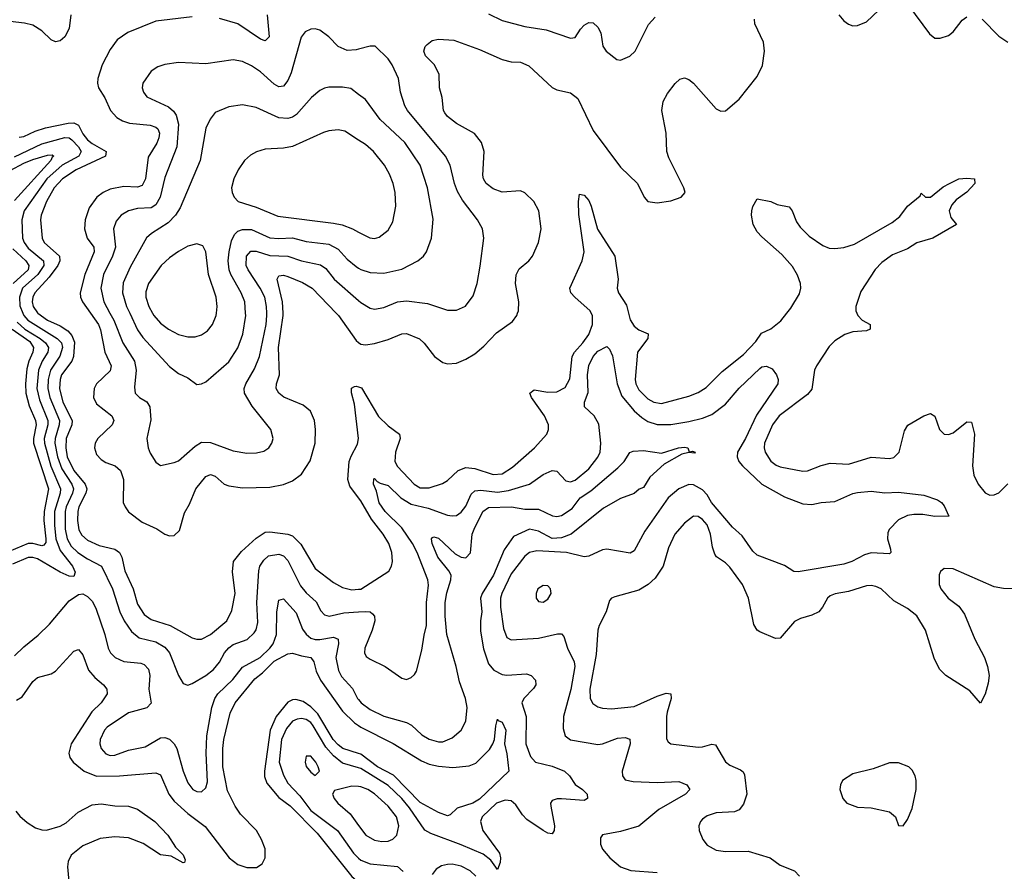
# Model space of a CAD drawing. Header units: inches. Extents: x 1649636 to 1815363, y 506543 to 641975.
# Tile 610 of 656: x 1758512 to 1762834, y 607551 to 611288. Entities that reach past the tile are written whole.
import ezdxf

# ---------------------------------------------------------------- set-up
doc = ezdxf.new("R2010")
doc.units = ezdxf.units.IN
doc.header["$MEASUREMENT"] = 0
for name, color, linetype in [('B7650', 7, 'Continuous'), ('B7651', 7, 'Continuous'), ('B7660', 7, 'Continuous'), ('B7661', 7, 'Continuous')]:
    doc.layers.add(name, color=color, linetype=linetype)

msp = doc.modelspace()

# ---------------------------------------------------------------- linework, layer by layer
at = {"layer": 'B7650', "color": 5}
for points, elevation in [([(1758525.9, 610000), (1758530, 609990.1), (1758548, 609970), (1758677.5, 609890), (1758695.4, 609870), (1758700.3, 609850), (1758688.8, 609811.1), (1758647.9, 609750), (1758637.5, 609710), (1758635.4, 609670), (1758644.5, 609630), (1758686.9, 609530), (1758685.7, 609510), (1758667.5, 609450), (1758666.6, 609430), (1758678.8, 609370), (1758697.9, 609317.9), (1758741.9, 609250), (1758748.6, 609230), (1758744.8, 609210), (1758715.8, 609150), (1758712.4, 609130), (1758712.6, 609052.6), (1758721.2, 609010), (1758738.3, 608978.3), (1758768.2, 608950), (1758810, 608922), (1758870.8, 608890), (1758920.3, 608790), (1758951.4, 608690), (1758970.7, 608650.7), (1759003.5, 608603.5), (1759036.1, 608576.1), (1759110, 608558.4), (1759150, 608534.6), (1759169.4, 608509.4), (1759210, 608410.4), (1759230, 608375.3), (1759250, 608367.6), (1759270, 608375.8), (1759330, 608410.9), (1759363, 608437), (1759390, 608469.2), (1759411.6, 608510), (1759430, 608532.4), (1759450, 608546.3), (1759511.5, 608568.5), (1759541.9, 608598.1), (1759550, 608610.4), (1759557.3, 608642.7), (1759553.9, 608730), (1759561.9, 608870), (1759567.1, 608890), (1759583.3, 608916.7), (1759605, 608935), (1759650, 608942.3), (1759670, 608935.7), (1759690, 608915), (1759744.2, 608804.2), (1759770, 608772.8), (1759813.1, 608733.1), (1759833.9, 608693.9), (1759850, 608676.5), (1759870.9, 608670.9), (1759935.3, 608684.7), (1760000, 608689.2)], 560), ([(1758592.4, 610000), (1758633.8, 609970), (1758690, 609944.2), (1758723, 609923), (1758741.9, 609901.9), (1758752.5, 609872.5), (1758749.2, 609810), (1758740.6, 609790), (1758695.9, 609730), (1758689.8, 609710), (1758687, 609670), (1758702.3, 609610), (1758743.3, 609530), (1758740.9, 609510), (1758716.9, 609450), (1758715, 609410), (1758720.8, 609370), (1758749.6, 609310), (1758800.1, 609250), (1758806.6, 609230), (1758802.4, 609210), (1758771.7, 609150), (1758767.7, 609130), (1758765.9, 609090), (1758772.3, 609050), (1758785.7, 609025.7), (1758810, 609004), (1758861, 608981), (1758930, 608964.3), (1758950.6, 608950), (1758960.8, 608930), (1758973.6, 608870), (1759010.7, 608790.7), (1759030, 608724), (1759058.1, 608678.1), (1759090, 608655.8), (1759172.9, 608630), (1759270, 608575.6), (1759290, 608569.2), (1759310, 608570.2), (1759350, 608590.9), (1759421.8, 608650), (1759444.2, 608695.8), (1759457.9, 608770), (1759445.8, 608865.8), (1759450.8, 608910), (1759485.4, 608954.6), (1759550, 609012.5), (1759590, 609039.3), (1759610, 609041.3), (1759690, 609030.1), (1759710, 609022.8), (1759746.1, 608986.1), (1759810, 608880.6), (1759890, 608818.5), (1759930, 608796.3), (1759970, 608786.9), (1760000, 608789)], 580), ([(1758823.7, 610000), (1758858.9, 609950), (1758867.1, 609927.1), (1758885.8, 609830), (1758913.3, 609770), (1758910, 609748.1), (1758850.1, 609690), (1758838.8, 609670), (1758836, 609630), (1758850, 609602.8), (1758917.2, 609550), (1758925.6, 609530), (1758918, 609510), (1758855.9, 609450), (1758843.5, 609430), (1758840.4, 609410), (1758850, 609380.7), (1758870, 609358.2), (1758890, 609345.3), (1758931, 609331), (1758955.3, 609310), (1758967.3, 609270), (1758967, 609170), (1758974.7, 609150), (1758990, 609129.3), (1759050, 609083.7), (1759114.1, 609054.1), (1759150, 609030.3), (1759170, 609022.6), (1759190, 609024.2), (1759213.1, 609046.9), (1759235.2, 609124.8), (1759258.4, 609161.6), (1759285.5, 609230), (1759330, 609283.8), (1759350, 609292.6), (1759370, 609284.7), (1759410.1, 609250.1), (1759430, 609242.3), (1759490, 609234), (1759610, 609236.6), (1759670, 609248.8), (1759710, 609264), (1759750, 609293.4), (1759787.9, 609352), (1759809.2, 609430), (1759811.3, 609490), (1759806, 609530), (1759788.7, 609570), (1759756.1, 609596.1), (1759671.4, 609631.4), (1759649.9, 609650), (1759638.8, 609670), (1759639.5, 609690), (1759652.9, 609730), (1759649, 609850), (1759669.3, 609990), (1759668.8, 610000)], 620), ([(1758908.4, 610000), (1758924.9, 609970), (1758964.6, 609870), (1759015.9, 609790), (1759022.9, 609750), (1759015.6, 609675.6), (1759019.6, 609650), (1759037.6, 609630), (1759070.8, 609610.7), (1759084.1, 609590), (1759087.4, 609532.6), (1759070.2, 609450), (1759076.1, 609410), (1759085.4, 609385.5), (1759110, 609346.4), (1759130, 609332.2), (1759190, 609345.7), (1759210, 609352), (1759283.2, 609416.8), (1759310, 609433.7), (1759350, 609433.5), (1759450, 609396.2), (1759510, 609385.4), (1759552.5, 609387.5), (1759584.5, 609395.5), (1759605.6, 609410), (1759619.7, 609430), (1759625.1, 609450), (1759614, 609490), (1759532.2, 609592.2), (1759499.4, 609650), (1759498, 609670), (1759504.3, 609690), (1759543.2, 609756.8), (1759564.9, 609810), (1759593.7, 609950), (1759596.9, 609990), (1759596.7, 610000)], 640), ([(1758995.3, 610000), (1759030, 609927.6), (1759053.4, 609893.4), (1759170, 609765.8), (1759210, 609735.5), (1759250, 609716.9), (1759290, 609687.4), (1759310, 609690.3), (1759330, 609699.6), (1759430, 609786.4), (1759470, 609847.7), (1759491.1, 609908.9), (1759504.4, 609990), (1759503.7, 610000)], 660), ([(1759095.8, 610000), (1759101.5, 609990), (1759130, 609956.3), (1759165, 609930), (1759210, 609907.2), (1759250, 609896.1), (1759282.7, 609897.3), (1759310, 609905), (1759337.1, 609922.9), (1759359.3, 609950), (1759375, 609990), (1759376.1, 610000)], 680), ([(1759902, 610000), (1759911.7, 609990), (1759990, 609880.3), (1760000, 609872.2)], 620), ([(1758500.9, 609960.9), (1758534.3, 609930), (1758602.4, 609890), (1758625.7, 609870), (1758638.9, 609850), (1758636.4, 609830), (1758610.8, 609789.2), (1758595.1, 609750), (1758588.3, 609670), (1758599.4, 609619.4), (1758636, 609530), (1758636.2, 609510), (1758620.2, 609450), (1758620.9, 609430), (1758649.5, 609329.5), (1758691.7, 609230), (1758689.8, 609210), (1758665.4, 609130), (1758664.9, 609070), (1758670.7, 609010), (1758690, 608958.2), (1758744.2, 608890), (1758755.5, 608864.5), (1758750, 608844.7), (1758730, 608845.7), (1758690, 608863.2), (1758590, 608922.7), (1758570, 608928.8), (1758550, 608927.7), (1758480.7, 608899.3)], 540), ([(1758479, 609930), (1758556.2, 609876.2), (1758572.6, 609850), (1758570.6, 609830), (1758552.9, 609790), (1758544.4, 609755.6), (1758537.5, 609690), (1758539.2, 609650), (1758553.6, 609593.6), (1758581.6, 609530), (1758585.2, 609510), (1758572.9, 609450), (1758573.3, 609430), (1758639.4, 609230), (1758619.3, 609130), (1758618.7, 609090), (1758626.6, 609010), (1758626.4, 608993.6), (1758618, 608982), (1758610, 608978.7), (1758570, 608989.4), (1758550, 608989.4), (1758465.6, 608954.4)], 520), ([(1760000, 609190.2), (1759961.6, 609241.6), (1759952.5, 609270), (1759959.1, 609350), (1759966.6, 609373.4), (1759995.1, 609424.9), (1759999.2, 609450), (1759981.6, 609601.6), (1759968.6, 609651.4), (1759969.1, 609670.9), (1759981.9, 609678.1), (1759990, 609680.5), (1760000, 609677.1)], 580), ([(1758490, 608496.5), (1758530, 608535.9), (1758593.1, 608586.9), (1758643.9, 608636.1), (1758730, 608738.2), (1758770, 608765.8), (1758790, 608768), (1758810, 608756.9), (1758830, 608736.9), (1758846.4, 608706.4), (1758885.8, 608590), (1758900.8, 608530), (1758911.1, 608510), (1758931.5, 608490), (1758970, 608472.1), (1759044, 608464), (1759058.3, 608458.3), (1759077.7, 608437.7), (1759083.5, 608410), (1759079.4, 608350), (1759090, 608289.6), (1759070, 608268.9), (1758990, 608246), (1758896.3, 608183.7), (1758884.9, 608170), (1758865.9, 608130), (1758864.3, 608110), (1758869.5, 608090), (1758890, 608067.2), (1758910, 608059.6), (1758930, 608060.1), (1758990, 608082.1), (1759063.4, 608096.6), (1759130, 608136.9), (1759150, 608138.8), (1759170, 608131.2), (1759191.1, 608111.1), (1759201.9, 608090), (1759230.1, 607990), (1759250, 607938.9), (1759272, 607910), (1759290, 607900.6), (1759310, 607900.2), (1759330, 607917.6), (1759336.4, 607943.6), (1759330.8, 608069.2), (1759333.8, 608146.2), (1759355.1, 608270), (1759368.3, 608310), (1759382, 608330), (1759447.5, 608392.5), (1759490, 608447.3), (1759568.6, 608490), (1759610.9, 608530), (1759625.5, 608550), (1759638.9, 608590), (1759641.6, 608690), (1759650, 608740.7), (1759670, 608747), (1759725.9, 608685.9), (1759753.6, 608613.6), (1759770, 608591.4), (1759790, 608574.2), (1759810, 608567.9), (1759830, 608568.4), (1759890, 608578.9), (1759910.1, 608570.1), (1759911.3, 608550), (1759900.6, 608490), (1759911.8, 608431.8), (1759925.5, 608405.5), (1759972.8, 608352.8), (1759995.3, 608310), (1760000, 608304.4)], 540), ([(1758498.1, 608301.9), (1758522.7, 608317.3), (1758570, 608384.4), (1758590, 608402.2), (1758650, 608418.2), (1758670, 608429.2), (1758750, 608517.7), (1758770, 608524.6), (1758790, 608500.4), (1758813.8, 608433.8), (1758841.5, 608401.5), (1758880.8, 608370), (1758895.5, 608350), (1758896.9, 608330), (1758870.2, 608290), (1758829, 608251), (1758737.7, 608110), (1758728, 608070), (1758732.9, 608050), (1758747.1, 608030), (1758795.8, 607990), (1758850, 607968.7), (1758949.9, 607970.1), (1759110, 607982.8), (1759130, 607974.5), (1759166.4, 607890), (1759190, 607858.8), (1759250, 607804.6), (1759327, 607747), (1759431.7, 607610), (1759470, 607581.6), (1759510, 607568.4), (1759551.8, 607568.2), (1759576.9, 607583.1), (1759589.9, 607610.2), (1759589.2, 607650), (1759574.3, 607690), (1759551.9, 607730), (1759481.9, 607801.9), (1759457.6, 607837.6), (1759424.4, 607904.4), (1759403.9, 608010), (1759403.9, 608090), (1759408.9, 608130), (1759435.5, 608244.5), (1759457.6, 608290), (1759544.4, 608395.6), (1759578.2, 608421.8), (1759630, 608473.2), (1759690, 608505.8), (1759710, 608509), (1759750, 608496.3), (1759790.2, 608490), (1759803.6, 608470), (1759813.1, 608430), (1759833.4, 608390), (1759930, 608253.7), (1759982.3, 608202.3), (1760000, 608190.7)], 520), ([(1760000, 608067.8), (1759931.4, 608090), (1759910, 608106.3), (1759888.1, 608130), (1759821.4, 608241.4), (1759790, 608272.3), (1759755.9, 608295.9), (1759724.3, 608304.3), (1759710, 608303.6), (1759690, 608293.1), (1759638.7, 608230), (1759611.4, 608170), (1759587.2, 607990), (1759587.6, 607967.6), (1759597.5, 607937.5), (1759650, 607875.3), (1759698.9, 607838.9), (1759818.7, 607718.7), (1759970, 607528.4), (1760000, 607503.3)], 520), ([(1760000, 608005.5), (1759930, 608025.8), (1759890, 608057.9), (1759856.5, 608096.5), (1759800.7, 608190), (1759790, 608203.9), (1759770, 608217), (1759750, 608221.2), (1759730, 608219), (1759710, 608209.2), (1759682.8, 608177.2), (1759660.9, 608130), (1759651, 608030), (1759670, 607972.6), (1759690, 607938.4), (1759742.5, 607882.5), (1759790, 607818), (1759907, 607730), (1759977.8, 607630), (1760000, 607609.2)], 540), ([(1760000, 607922.8), (1759970, 607925), (1759894, 607906), (1759885.5, 607890), (1759893.1, 607870), (1759909.1, 607850), (1759962.6, 607802.6), (1760000, 607752.7)], 560), ([(1758494.9, 607814.9), (1758512.7, 607792.7), (1758545, 607765), (1758582.3, 607742.3), (1758610, 607733), (1758630, 607731.7), (1758690, 607749.7), (1758716, 607764), (1758768.5, 607810), (1758830, 607842.1), (1758870, 607847.1), (1758930, 607837.7), (1758990, 607836.9), (1759030, 607823.4), (1759105.3, 607770), (1759162.2, 607710), (1759196.9, 607656.9), (1759230, 607623.1), (1759238.2, 607601.8), (1759236.3, 607590), (1759230, 607588.8), (1759177.7, 607617.7), (1759130, 607623.7), (1759053.7, 607673.7), (1758990, 607697.9), (1758930, 607702.8), (1758865.7, 607694.3), (1758790, 607663.1), (1758737.7, 607622.3), (1758725.5, 607594.5), (1758722.3, 607570), (1758729.3, 607490.7)], 480)]:
    msp.add_lwpolyline(points, dxfattribs=dict(at, elevation=elevation))
at = {"layer": 'B7650', "color": 5, "elevation": 560}
msp.add_lwpolyline([(1759790, 608056.2), (1759770, 608056), (1759765, 608030), (1759770, 608010.8), (1759790, 607985.5), (1759810, 607971), (1759829, 607990), (1759822, 608010), (1759812.4, 608030)], close=True, dxfattribs=at)
at = {"layer": 'B7651', "color": 5}
for points, elevation in [([(1758736.1, 611310), (1758728.8, 611250), (1758710, 611212.9), (1758690, 611195), (1758670, 611190.5), (1758650, 611199.9), (1758610, 611239.3), (1758570, 611264), (1758533.8, 611273.8), (1758470, 611280.8)], 580), ([(1759270, 611301.6), (1759110, 611281.4), (1758987.4, 611232.6), (1758940.6, 611199.4), (1758910, 611157.7), (1758873.7, 611090), (1758855.2, 611030), (1758853.2, 611010), (1758858.6, 610990), (1758885.6, 610945.6), (1758911.5, 610890), (1758939.3, 610859.3), (1758963.7, 610843.8), (1758993.7, 610833.7), (1759085.2, 610825.2), (1759110, 610816.9), (1759118.5, 610810), (1759125.8, 610790), (1759123.7, 610770), (1759113.9, 610746.1), (1759075.6, 610684.4), (1759065.1, 610590), (1759050, 610561.2), (1759030, 610553.8), (1758970, 610556.3), (1758910, 610544.6), (1758879.1, 610530), (1758850.5, 610509.5), (1758817.6, 610462.4), (1758799.3, 610410), (1758796.3, 610370), (1758808, 610330), (1758837.2, 610290), (1758839.2, 610270), (1758798, 610170), (1758777.1, 610090), (1758779.6, 610070), (1758788.5, 610050), (1758823.7, 610000)], 620), ([(1759598.9, 611310), (1759607.5, 611212.5), (1759590, 611195.1), (1759570, 611203.4), (1759470, 611270.5), (1759390, 611293.3)], 620), ([(1760000, 611159.1), (1759990, 611156.5), (1759950, 611153.4), (1759910.9, 611170.9), (1759870, 611213.3), (1759830, 611242.8), (1759810, 611248.7), (1759790, 611247.4), (1759765.4, 611234.6), (1759747.7, 611212.3), (1759704.6, 611055.4), (1759690, 611021.1), (1759670, 610996.1), (1759650, 610993.6), (1759630, 611005.7), (1759570, 611060.2), (1759530, 611086.5), (1759490, 611104.4), (1759450, 611111.6), (1759330, 611094.8), (1759210, 611100.4), (1759150, 611092.4), (1759118.5, 611081.5), (1759090, 611062.9), (1759052.2, 611010), (1759050.3, 610990), (1759055.3, 610970), (1759070, 610950.4), (1759166.2, 610906.1), (1759187.6, 610887.6), (1759199.8, 610870), (1759210.1, 610830), (1759201.4, 610730), (1759150, 610595.8), (1759129.2, 610510), (1759110, 610475.6), (1759090, 610463.4), (1759030, 610459.3), (1758990.1, 610449.9), (1758957.3, 610430), (1758935.5, 610404.5), (1758924.2, 610370), (1758932.6, 610290), (1758919.4, 610250), (1758879.9, 610170), (1758868.3, 610110), (1758881, 610050), (1758908.4, 610000)], 640), ([(1760000, 610960.3), (1759966.1, 610986.1), (1759930, 610992.5), (1759870, 610992.1), (1759850, 610987.4), (1759830, 610977.6), (1759792.7, 610947.3), (1759727.3, 610872.7), (1759710, 610860.9), (1759690, 610854.5), (1759650, 610858.4), (1759550, 610902.8), (1759490, 610914.2), (1759430, 610906.4), (1759370, 610880.5), (1759347.9, 610852.1), (1759330, 610812), (1759303.9, 610670), (1759217.2, 610462.8), (1759195.7, 610430), (1759163.6, 610396.4), (1759090.2, 610350), (1759068.7, 610331.3), (1758997.1, 610202.8), (1758966.9, 610133.1), (1758963.8, 610090), (1758981, 610030), (1758995.3, 610000)], 660), ([(1758510, 610772.3), (1758530, 610775.1), (1758580.2, 610799.8), (1758626.1, 610813.9), (1758725.3, 610834.7), (1758750, 610835.4), (1758770, 610825.2), (1758790, 610787), (1758810, 610761.3), (1758830, 610745), (1758891.2, 610710), (1758889.2, 610690), (1758759.8, 610630), (1758699.9, 610590), (1758663.2, 610550), (1758629.3, 610490), (1758606.1, 610430), (1758603.3, 610410), (1758610.6, 610330), (1758620.4, 610310), (1758687.4, 610250), (1758688.8, 610230), (1758679.6, 610210), (1758641.8, 610158.2), (1758578.4, 610090), (1758569.4, 610070), (1758567.4, 610050), (1758571.3, 610030), (1758590, 610001.7), (1758592.4, 610000)], 580), ([(1760000, 610760.1), (1759939.2, 610799.3), (1759910, 610804.8), (1759870, 610800.2), (1759846.3, 610793.7), (1759710, 610732.6), (1759670, 610724), (1759590, 610720.3), (1759551.2, 610708.8), (1759525.8, 610694.2), (1759498.7, 610670), (1759471.8, 610630), (1759452, 610590), (1759442, 610550), (1759445.3, 610530), (1759453.4, 610510), (1759470.6, 610490), (1759550, 610465.9), (1759645.5, 610425.5), (1759890, 610395.9), (1759927.8, 610387.8), (1759973.7, 610370), (1760000, 610356.3)], 680), ([(1758490, 610686.4), (1758610, 610743.5), (1758710, 610771.5), (1758730, 610769.7), (1758741.5, 610761.5), (1758770.8, 610730), (1758782.3, 610710), (1758772.2, 610690), (1758699.3, 610650), (1758631.6, 610590), (1758532.4, 610450), (1758521.3, 610410), (1758524.5, 610330), (1758532.3, 610310), (1758550, 610285.4), (1758617.3, 610230), (1758617.7, 610210), (1758592.1, 610170), (1758525.2, 610110), (1758512, 610070), (1758512.6, 610032.6), (1758525.9, 610000)], 560), ([(1758470, 610625.9), (1758530, 610659), (1758570, 610674.1), (1758633.7, 610693.7), (1758655.2, 610695.2), (1758662, 610690), (1758654.8, 610685.2), (1758649.5, 610670), (1758490, 610494.7)], 540), ([(1759503.7, 610000), (1759500.4, 610050), (1759484.9, 610090), (1759439.3, 610170), (1759432.2, 610190), (1759427.7, 610230), (1759431.1, 610270), (1759442.5, 610317.5), (1759454.9, 610345.1), (1759470, 610360.4), (1759490, 610367.9), (1759530, 610367.1), (1759610, 610331.5), (1759650, 610328.5), (1759710, 610331.7), (1759770, 610314.7), (1759870, 610303.9), (1759910, 610281.6), (1759950, 610237.8), (1759990, 610204.6), (1760000, 610198.5)], 660), ([(1759376.1, 610000), (1759379.4, 610030), (1759374.3, 610070), (1759341.7, 610170), (1759329.8, 610269.8), (1759315.8, 610295.8), (1759290, 610304), (1759250, 610294), (1759210, 610271.8), (1759170, 610243.5), (1759133.6, 610210), (1759078.3, 610130), (1759066.6, 610093.4), (1759066.1, 610070), (1759078.9, 610030), (1759095.8, 610000)], 680), ([(1758482.3, 610282.3), (1758538.6, 610230), (1758552, 610210), (1758549.5, 610190), (1758483.5, 610130)], 540), ([(1759596.7, 610000), (1759596.2, 610030), (1759587.7, 610070), (1759568.1, 610110), (1759514.5, 610190), (1759506.2, 610210), (1759507.2, 610250), (1759526.7, 610273.2), (1759550, 610272.3), (1759610, 610253.7), (1759690, 610250.9), (1759750, 610230.6), (1759832.4, 610212.4), (1759855.9, 610195.9), (1759893.1, 610150), (1760000, 610056)], 640), ([(1759668.8, 610000), (1759666.5, 610050), (1759642, 610150), (1759650, 610164.9), (1759670, 610167.3), (1759690, 610161.7), (1759754.4, 610134.4), (1759795.5, 610110), (1759902, 610000)], 620)]:
    msp.add_lwpolyline(points, dxfattribs=dict(at, elevation=elevation))
at = {"layer": 'B7660', "color": 5}
for points, elevation in [([(1760000, 609872.2), (1760010, 609864.2), (1760030, 609861.4), (1760070, 609867.2), (1760130, 609884.7), (1760190, 609910.1), (1760210, 609910.8), (1760267.1, 609887.1), (1760288.3, 609868.2), (1760333.4, 609810), (1760370, 609784.6), (1760390, 609777.4), (1760430, 609781.5), (1760470, 609798), (1760510, 609821.8), (1760550, 609855), (1760605.6, 609914.4), (1760675.8, 609964.2), (1760694.2, 609990), (1760698, 610000)], 620), ([(1760000, 609677.1), (1760012.7, 609672.7), (1760086.7, 609546.7), (1760130, 609505.3), (1760179.1, 609470), (1760181.7, 609450), (1760161.2, 609390), (1760159.5, 609350), (1760170, 609328), (1760243.2, 609250), (1760270, 609234.3), (1760310, 609234.2), (1760367.7, 609252.3), (1760390, 609265.7), (1760437.4, 609310), (1760470, 609322.9), (1760510, 609319.1), (1760590, 609293), (1760630, 609296), (1760675.4, 609324.6), (1760772.4, 609410), (1760825.8, 609470), (1760834, 609490), (1760834, 609510), (1760816, 609550), (1760759, 609630), (1760752.2, 609650), (1760770, 609663.5), (1760830, 609654.1), (1760870, 609654.8), (1760906.4, 609673.6), (1760927.8, 609712.2), (1760937, 609810), (1760947.5, 609830), (1760984.1, 609870), (1761010, 609907.2), (1761026, 609950), (1761026.7, 609990), (1761021.5, 610000)], 580), ([(1761184.2, 610000), (1761191.4, 609971.4), (1761210, 609944.1), (1761230, 609927.5), (1761270.3, 609910), (1761270.2, 609890), (1761224.2, 609830), (1761213.3, 609710), (1761216.4, 609690), (1761230, 609663.5), (1761270, 609624.4), (1761296.5, 609610), (1761330, 609604.2), (1761450, 609635.8), (1761490, 609652.5), (1761525.5, 609674.5), (1761596.2, 609743.8), (1761690, 609818.7), (1761743.6, 609876.4), (1761767.9, 609912.1), (1761810, 609932), (1761853.2, 609966.8), (1761879.5, 610000)], 580), ([(1762187, 610000), (1762191, 609990), (1762210.1, 609970.1), (1762245.7, 609950), (1762245.7, 609930), (1762230, 609923), (1762170, 609918), (1762133.8, 609906.2), (1762090, 609879.1), (1762065.5, 609854.5), (1762010.2, 609770), (1762001.8, 609750), (1761990, 609667), (1761970, 609643), (1761845.4, 609550), (1761816.1, 609510), (1761782.3, 609430), (1761779.8, 609410), (1761784.1, 609390), (1761810, 609351.3), (1761833.4, 609333.4), (1761850, 609325.7), (1761950, 609306.4), (1761970, 609308.3), (1762030, 609332), (1762070, 609341.8), (1762150, 609338.3), (1762250, 609368), (1762330, 609363.1), (1762350, 609366.4), (1762372.6, 609390), (1762396.1, 609483.9), (1762410.8, 609509.2), (1762480.7, 609550), (1762510, 609559.5), (1762528.9, 609548.9), (1762549.2, 609489.2), (1762570, 609468.9), (1762590, 609467.9), (1762610, 609474.9), (1762670, 609524), (1762690, 609522), (1762703.5, 609470), (1762695, 609330), (1762700.2, 609290), (1762719.1, 609250), (1762750, 609212), (1762770, 609201.7), (1762790, 609203.2), (1762810, 609212.6), (1762850, 609251.6)], 580), ([(1760000, 608689.2), (1760031.4, 608691.4), (1760050.1, 608690.1), (1760061.4, 608681.4), (1760069.2, 608670), (1760070.8, 608650), (1760060.1, 608610), (1760027, 608530), (1760026.4, 608510), (1760033.7, 608493.7), (1760050, 608481.3), (1760117.1, 608450), (1760190, 608398), (1760210, 608393.4), (1760230, 608402), (1760245.4, 608414.6), (1760254.5, 608430), (1760278, 608522), (1760287.2, 608587.2), (1760298.5, 608630), (1760298.5, 608730), (1760307.3, 608807.3), (1760303.6, 608830), (1760257.2, 608950), (1760236.7, 608990), (1760190, 609058.5), (1760117.1, 609130), (1760090, 609168.2), (1760078.8, 609218.8), (1760065.7, 609250), (1760067.2, 609272.8), (1760070, 609274.8), (1760081.7, 609261.7), (1760095.1, 609255.1), (1760130, 609243.8), (1760185, 609190), (1760230, 609162.9), (1760304.9, 609144.9), (1760390, 609114.6), (1760410, 609111.7), (1760430, 609112.8), (1760450, 609126.4), (1760470, 609153.6), (1760494.5, 609205.5), (1760510, 609220.5), (1760535.8, 609224.2), (1760610, 609215.6), (1760657.6, 609222.4), (1760749.5, 609250.5), (1760810, 609292.4), (1760850, 609310.1), (1760870, 609306.4), (1760910, 609264.6), (1760930, 609260.2), (1760950, 609267.9), (1761010, 609316.9), (1761050, 609369.2), (1761059.6, 609390), (1761063.4, 609430), (1761053.9, 609513.9), (1761034.4, 609550), (1760991, 609590), (1760991.7, 609610), (1761008.3, 609651.7), (1761004.3, 609730), (1761010, 609771.4), (1761030, 609811), (1761050, 609833.2), (1761090, 609854), (1761101.8, 609841.8), (1761113.9, 609813.9), (1761134.2, 609690), (1761155.7, 609635.7), (1761210, 609572.2), (1761242.5, 609542.5), (1761270, 609524.7), (1761310, 609511.6), (1761370, 609512.5), (1761450, 609525.3), (1761510, 609539.5), (1761550, 609555.7), (1761610, 609601.1), (1761670, 609671.5), (1761761.8, 609758.2), (1761770, 609764.3), (1761790, 609767.4), (1761816, 609756), (1761834.8, 609730), (1761841.5, 609710), (1761839.9, 609690), (1761746.5, 609553.5), (1761698.2, 609450), (1761662.7, 609390), (1761661.8, 609370), (1761669, 609350), (1761685.6, 609330), (1761770.4, 609250.4), (1761870, 609194.3), (1761950, 609164.3), (1761990, 609161.1), (1762030, 609169.5), (1762090, 609173.5), (1762170, 609209.1), (1762190, 609212.9), (1762250, 609219.6), (1762310, 609212.7), (1762370, 609215.3), (1762481.2, 609201.2), (1762541.4, 609181.4), (1762559.1, 609170), (1762570, 609154.8), (1762591, 609110), (1762530, 609108), (1762476.4, 609116.4), (1762436.6, 609116.6), (1762410, 609112.1), (1762370, 609093.1), (1762328.8, 609051.2), (1762323.4, 609036.6), (1762321.5, 609010), (1762335.1, 608964.9), (1762335.8, 608950), (1762330, 608944.2), (1762250, 608948), (1762220, 608940), (1762164.9, 608910), (1762130, 608899.2), (1761930, 608865.3), (1761910, 608866.9), (1761870, 608893.5), (1761750, 608938.6), (1761730, 608956.2), (1761683.6, 609023.6), (1761641.3, 609061.3), (1761549.6, 609169.6), (1761530, 609202.5), (1761510, 609224.5), (1761470, 609246.9), (1761450, 609248), (1761405.8, 609230), (1761359.4, 609190), (1761256.2, 609043.8), (1761210, 608958), (1761192.1, 608947.9), (1761090, 608964.5), (1761070, 608962), (1761010, 608933.6), (1760990, 608930.6), (1760912.7, 608950), (1760782.4, 608957.6), (1760750, 608950.5), (1760730, 608934.5), (1760670, 608856.5), (1760628.7, 608770), (1760623.4, 608750), (1760622.5, 608710), (1760636.3, 608616.3), (1760650, 608577), (1760670, 608567.1), (1760790, 608574.2), (1760873.1, 608593.1), (1760890, 608593.6), (1760901.2, 608581.2), (1760916.4, 608530), (1760945.5, 608470), (1760948.5, 608450), (1760931.2, 608348.8), (1760899.8, 608230), (1760897.2, 608177.2), (1760906.2, 608146.2), (1760930, 608128.1), (1761050, 608107), (1761070, 608110.1), (1761135.9, 608135.9), (1761170, 608137.7), (1761190, 608131.5), (1761192.7, 608110), (1761157.4, 607990), (1761158.2, 607970), (1761170, 607953.1), (1761205.5, 607945.5), (1761310, 607941), (1761405.7, 607945.7), (1761441.3, 607930), (1761453.7, 607910), (1761434.9, 607890), (1761318.4, 607821.6), (1761230.6, 607749.4), (1761150, 607725.6), (1761070, 607711.3), (1761062, 607698), (1761061.6, 607670), (1761070, 607648.5), (1761102.3, 607610), (1761150, 607570.2), (1761194.2, 607554.2), (1761310, 607545.4)], 560), ([(1760000, 608304.4), (1760011.9, 608290), (1760050, 608261.5), (1760110, 608232), (1760210, 608204.6), (1760231.7, 608191.7), (1760278, 608150), (1760310, 608130.9), (1760350, 608118.9), (1760370, 608119.5), (1760410, 608136.4), (1760450, 608171), (1760470.4, 608210), (1760476.1, 608270), (1760469.9, 608310), (1760442.4, 608382.4), (1760428.5, 608450), (1760387.8, 608590), (1760379.4, 608670), (1760379.4, 608730), (1760386.6, 608773.4), (1760404.7, 608830), (1760406, 608850), (1760395.9, 608870), (1760347.4, 608930), (1760322.5, 608990), (1760320.4, 609010), (1760324.1, 609015.9), (1760330, 609019.1), (1760350, 609012.8), (1760424.4, 608944.4), (1760450, 608930.1), (1760470, 608927.2), (1760491.1, 608948.9), (1760499, 609030), (1760507.3, 609052.7), (1760545.4, 609130), (1760570, 609146.9), (1760670.7, 609150.7), (1760730, 609140.8), (1760790, 609140.1), (1760851.2, 609111.2), (1760870, 609107.7), (1760890, 609112.2), (1760937.3, 609142.7), (1760972.8, 609190), (1761019.7, 609220.3), (1761138, 609322), (1761165, 609350), (1761191.2, 609388.8), (1761205.3, 609394.7), (1761250, 609397.5), (1761330, 609386.7), (1761404, 609410), (1761430, 609412.9), (1761444.7, 609410), (1761451.3, 609391.3), (1761465.2, 609394.8), (1761478, 609390), (1761474.4, 609385.6), (1761450, 609389.6), (1761418.7, 609381.3), (1761341.6, 609338.4), (1761278.9, 609281.1), (1761250, 609236), (1761232.2, 609227.8), (1761210, 609209.5), (1761150, 609186.6), (1761075, 609145), (1760933, 609030), (1760890, 609013.9), (1760850, 609012.2), (1760790, 609043.7), (1760750, 609052.3), (1760679.5, 609020.5), (1760638.4, 608961.6), (1760591.6, 608850), (1760541.7, 608770), (1760535.7, 608750), (1760540.6, 608690), (1760534.6, 608650), (1760535.6, 608604.4), (1760547.8, 608527.8), (1760570, 608461.7), (1760593.8, 608433.8), (1760630, 608415.1), (1760650, 608412.3), (1760737.3, 608417.3), (1760758, 608410), (1760776.9, 608390), (1760777.8, 608370), (1760767.4, 608352.6), (1760725, 608310), (1760716.9, 608290), (1760735, 608230), (1760734.5, 608110), (1760754.2, 608054.2), (1760777, 608030), (1760850, 608012.4), (1760903.2, 607990), (1760925.4, 607970), (1760950, 607932.6), (1760983.1, 607910), (1761002.6, 607890), (1761004.4, 607870), (1760990, 607862.4), (1760891, 607869), (1760871.2, 607868.8), (1760850, 607861.6), (1760842.8, 607850), (1760843.7, 607836.3), (1760860.1, 607750), (1760857.7, 607730), (1760850, 607715.8), (1760830, 607719), (1760810, 607729.9), (1760738.8, 607778.8), (1760718.8, 607798.8), (1760690, 607842.4), (1760670, 607859.9), (1760643.9, 607863.9), (1760605, 607850), (1760541.7, 607790), (1760534.5, 607770), (1760544.6, 607730), (1760618, 607630), (1760623, 607610), (1760621.5, 607590), (1760610, 607559.6), (1760579.7, 607599.7), (1760546, 607626), (1760450, 607667.2), (1760316.5, 607716.5), (1760291.2, 607731.2), (1760223.3, 607830), (1760189.6, 607870), (1760130, 607927.2), (1760010, 608002.6), (1760000, 608005.5)], 540), ([(1760000, 608789), (1760010.3, 608789.7), (1760132, 608868), (1760144.8, 608890), (1760148.9, 608911.1), (1760145.7, 608950), (1760133.3, 608990), (1760108.5, 609030), (1760056.4, 609096.4), (1760010, 609176.8), (1760000, 609190.2)], 580), ([(1762909.8, 608789.8), (1762830, 608791.6), (1762790, 608799.8), (1762610, 608878.2), (1762570, 608879.7), (1762553.5, 608866.5), (1762547.9, 608852.1), (1762548, 608810), (1762555.6, 608790), (1762588.1, 608750), (1762634.4, 608714.4), (1762658.9, 608678.9), (1762704.7, 608570), (1762747.2, 608490), (1762760.3, 608450), (1762767.2, 608410), (1762763.4, 608376.6), (1762750, 608328), (1762730, 608288.7), (1762683.5, 608343.5), (1762577.6, 608410), (1762550, 608437.6), (1762525.9, 608485.9), (1762487.8, 608610), (1762450, 608672.3), (1762410, 608704.9), (1762350, 608738.4), (1762293.5, 608790), (1762270, 608800.7), (1762250, 608805.3), (1762230, 608803.7), (1762150, 608779), (1762091.2, 608768.8), (1762070, 608759.7), (1762058.7, 608750), (1762036.9, 608710), (1762020.3, 608690), (1761990, 608675), (1761939.2, 608660.8), (1761913.4, 608646.6), (1761850, 608574), (1761830, 608573.3), (1761761.8, 608601.8), (1761749.7, 608610), (1761734.8, 608634.8), (1761710.7, 608750), (1761684.8, 608810), (1761630, 608885.7), (1761610, 608905.1), (1761570.8, 608930.8), (1761562.9, 608942.9), (1761553.4, 608973.4), (1761544.9, 609030), (1761530, 609070.9), (1761510, 609094.8), (1761490, 609108.7), (1761470, 609109.8), (1761430, 609079.3), (1761388.2, 609030), (1761360.4, 608970), (1761336.8, 608890), (1761301.8, 608838.2), (1761270.4, 608809.6), (1761230, 608784.7), (1761124, 608756), (1761110.2, 608749.8), (1761100.8, 608739.2), (1761086.7, 608690), (1761055.9, 608630), (1761050.1, 608609.9), (1761042.4, 608502.4), (1761015.3, 608350), (1761016.4, 608310), (1761027.6, 608287.6), (1761050, 608273.5), (1761070, 608267), (1761110, 608263.5), (1761210, 608274.8), (1761310, 608319.6), (1761350, 608332.4), (1761370.2, 608330.2), (1761372.6, 608310), (1761354.1, 608250), (1761352.1, 608230), (1761351.7, 608131.7), (1761359.2, 608119.2), (1761370.3, 608110.3), (1761490, 608096.1), (1761510, 608096.6), (1761550, 608109.2), (1761566.2, 608106.2), (1761610, 608031.5), (1761630, 608016.2), (1761676.9, 607996.9), (1761688, 607988), (1761694.3, 607974.3), (1761703.6, 607890), (1761690, 607845.3), (1761670, 607821.1), (1761650, 607811.9), (1761570, 607808), (1761530, 607794.6), (1761510, 607780.5), (1761500.3, 607770), (1761493.4, 607750), (1761495.3, 607730), (1761510.4, 607690), (1761530, 607666), (1761570, 607644.2), (1761610, 607637.3), (1761710, 607639.8), (1761807, 607610), (1761850, 607577.6), (1761913.4, 607553.4), (1761935.3, 607530)], 580), ([(1760000, 608190.7), (1760010, 608184.1), (1760152.4, 608112.4), (1760276.3, 608036.3), (1760310, 608020.7), (1760350, 608011.8), (1760413.9, 608006.1), (1760486, 608014), (1760514.9, 608025.1), (1760574, 608086), (1760589.6, 608110.4), (1760597, 608130), (1760602, 608190), (1760610, 608218), (1760612.3, 608212.3), (1760630, 608205.5), (1760646.7, 608170), (1760639.7, 608110), (1760650, 608066.8), (1760659.7, 607990), (1760530, 607868.2), (1760501.3, 607850), (1760432.4, 607827.6), (1760401.3, 607798.7), (1760390, 607794.2), (1760350, 607808.5), (1760270, 607852.6), (1760153.1, 607973.1), (1760083.5, 608010), (1760010, 608064.5), (1760000, 608067.8)], 520), ([(1760000, 607752.7), (1760032, 607710), (1760070, 607687.3), (1760101.6, 607681.6), (1760130, 607683.8), (1760150, 607691.8), (1760167.4, 607710), (1760176.1, 607750), (1760165.9, 607790), (1760130, 607836.8), (1760070, 607890.5), (1760040.4, 607910), (1760010, 607922), (1760000, 607922.8)], 560), ([(1760000, 607609.2), (1760010, 607599.8), (1760050, 607583.6), (1760170, 607572), (1760195.9, 607550)], 540), ([(1760515, 607530), (1760490, 607553.2), (1760450, 607573), (1760410, 607582.1), (1760390, 607581.6), (1760364.4, 607575.6), (1760339.8, 607560.2), (1760323.3, 607536.7)], 560)]:
    msp.add_lwpolyline(points, dxfattribs=dict(at, elevation=elevation))
for points, elevation in [([(1760810, 608805.6), (1760787, 608790), (1760778.7, 608770), (1760778.7, 608750), (1760790, 608734.9), (1760810, 608732.2), (1760830, 608744.6), (1760844.7, 608770), (1760842.9, 608790), (1760830, 608804.5)], 580), ([(1762370, 608027.6), (1762330, 608027.6), (1762259.3, 608000.7), (1762170, 607978.7), (1762123.8, 607950), (1762114.9, 607930), (1762112.4, 607910), (1762126, 607870), (1762143, 607850), (1762190, 607832.9), (1762250, 607828.9), (1762330, 607812.7), (1762357.3, 607790), (1762370, 607752), (1762390, 607751.3), (1762410, 607778.8), (1762430, 607826), (1762448, 607910), (1762448, 607950), (1762443, 607970), (1762430, 607995.1), (1762415.1, 608010)], 620)]:
    msp.add_lwpolyline(points, close=True, dxfattribs=dict(at, elevation=elevation))
at = {"layer": 'B7661', "color": 5}
for points, elevation in [([(1762414, 611350), (1762506.2, 611226.2), (1762530, 611207), (1762553.3, 611206.7), (1762590, 611219.3), (1762610, 611235.5), (1762650, 611285.7), (1762670, 611300.3)], 620), ([(1760570, 611314.6), (1760630, 611284.7), (1760730, 611258.3), (1760823.8, 611243.8), (1760930, 611208), (1760950, 611210.7), (1760973.3, 611246.7), (1760990, 611263.8), (1761010, 611276.3), (1761030, 611274), (1761050, 611256.3), (1761063.6, 611230), (1761072.5, 611172.5), (1761086, 611150), (1761133.7, 611113.7), (1761150, 611110.7), (1761190, 611128), (1761214.5, 611150), (1761272.3, 611267.7), (1761301.1, 611298.9)], 640), ([(1762108, 611310), (1762130, 611283.7), (1762150, 611268.8), (1762170, 611261.7), (1762190, 611262.3), (1762230, 611279.6), (1762283.5, 611330)], 620), ([(1760698, 610000), (1760701.8, 610010), (1760703.7, 610050), (1760688.3, 610130), (1760691.2, 610168.8), (1760705, 610195), (1760747.2, 610230), (1760763.1, 610250), (1760789.8, 610310.2), (1760802, 610370), (1760791.4, 610450), (1760769.8, 610490), (1760729.2, 610529.2), (1760710, 610537.7), (1760630, 610532.1), (1760590, 610546.6), (1760559.8, 610570), (1760548.2, 610590), (1760545.7, 610605.7), (1760550.7, 610710), (1760539, 610750), (1760508.7, 610788.7), (1760430, 610833.3), (1760390, 610863.5), (1760379, 610879), (1760373.3, 610890), (1760367, 610947), (1760355.5, 610990), (1760354.1, 611050), (1760331.6, 611091.6), (1760293.1, 611130), (1760286.2, 611150), (1760292.1, 611170), (1760300.2, 611179.8), (1760323.4, 611196.6), (1760350, 611202.9), (1760418.7, 611198.7), (1760530, 611157.2), (1760630, 611113.2), (1760670, 611103.7), (1760710, 611101.6), (1760746.6, 611086.6), (1760850, 610990.2), (1760870, 610980.6), (1760930, 610966.7), (1760962.8, 610942.8), (1761030, 610802.8), (1761150, 610640.8), (1761224.9, 610570), (1761253.1, 610510), (1761270, 610490.3), (1761310, 610484.7), (1761370, 610493.4), (1761415.3, 610510), (1761432.7, 610530), (1761427, 610550), (1761362.1, 610682.1), (1761353.5, 610710), (1761349.8, 610790), (1761331.4, 610890), (1761337.1, 610930), (1761356, 610964), (1761390, 611008.9), (1761410, 611027.6), (1761430, 611033.6), (1761450, 611026.5), (1761470, 611009.1), (1761570, 610897), (1761590, 610887), (1761610, 610888.8), (1761670, 610940.3), (1761750, 611038.5), (1761773.1, 611086.9), (1761782, 611150), (1761777, 611190), (1761739.9, 611270), (1761738, 611290)], 620), ([(1762737, 611290), (1762810, 611216.5), (1762849.4, 611189.4)], 620), ([(1760000, 610056), (1760010, 610047.2), (1760050, 610022.5), (1760070, 610017.4), (1760110, 610025.4), (1760170, 610050.8), (1760210, 610054.8), (1760303.1, 610043.1), (1760390, 610014.2), (1760430, 610013.6), (1760468.9, 610031.1), (1760502.8, 610077.2), (1760520.8, 610130), (1760534, 610206), (1760549.7, 610330), (1760544.4, 610370), (1760522, 610410), (1760456.7, 610496.7), (1760434.7, 610534.7), (1760421.1, 610570), (1760401.6, 610650), (1760382, 610690), (1760215, 610890), (1760203.2, 610910), (1760183.4, 610970), (1760174.4, 611030), (1760148, 611090), (1760130, 611116), (1760072.1, 611172.1), (1760050, 611172.1), (1760000, 611159.1)], 640), ([(1760000, 610198.5), (1760010, 610192.3), (1760050, 610178.7), (1760110, 610176.6), (1760190, 610193.8), (1760260.5, 610230), (1760284.7, 610250), (1760298.3, 610270), (1760319.8, 610330), (1760327.1, 610412.9), (1760303, 610550), (1760270.5, 610650), (1760202.4, 610750), (1760094.3, 610850), (1760030, 610937.6), (1760000, 610960.3)], 660), ([(1760000, 610356.3), (1760049.6, 610330.4), (1760070, 610328.3), (1760090, 610334), (1760130, 610364.9), (1760150, 610402), (1760163.7, 610470), (1760159.8, 610530), (1760151.5, 610570), (1760135.9, 610610), (1760113.3, 610650), (1760064.8, 610710), (1760030, 610740.7), (1760000, 610760.1)], 680), ([(1761879.5, 610000), (1761897.4, 610022.6), (1761934.9, 610085.1), (1761941, 610110), (1761940.2, 610130), (1761926.8, 610166.8), (1761904.8, 610204.8), (1761858.4, 610258.4), (1761770, 610335.1), (1761750, 610357.2), (1761732.5, 610390), (1761725, 610430), (1761725.9, 610450), (1761730, 610468), (1761750, 610502), (1761810, 610490.3), (1761836.7, 610476.7), (1761890, 610466.4), (1761903.7, 610450), (1761922, 610402), (1761938.2, 610378.2), (1761978, 610338), (1762037.2, 610297.2), (1762066.2, 610286.2), (1762090, 610283.6), (1762130, 610289.1), (1762176.1, 610303.9), (1762341.7, 610398.4), (1762375, 610425), (1762409.8, 610470), (1762464.7, 610515.2), (1762470, 610526.8), (1762488.8, 610508.8), (1762510, 610508.8), (1762565.6, 610554.4), (1762593.3, 610570), (1762635.1, 610590), (1762670, 610593.6), (1762702.8, 610590), (1762704.6, 610570), (1762670, 610531.1), (1762622.8, 610497.2), (1762603.8, 610476.2), (1762592.9, 610450), (1762599.7, 610419.7), (1762624, 610390), (1762520.3, 610330), (1762450.6, 610309.4), (1762410, 610282.9), (1762343.9, 610256.1), (1762296.5, 610223.5), (1762267.7, 610192.3), (1762204.4, 610095.6), (1762182.3, 610030), (1762182.9, 610010), (1762187, 610000)], 580), ([(1761021.5, 610000), (1761016.4, 610010), (1760948.6, 610070), (1760931.7, 610090), (1760927.7, 610110), (1760980.7, 610230), (1760990.4, 610270), (1760967.2, 610432.8), (1760965, 610490), (1760970, 610522), (1760990, 610519), (1761010, 610494.2), (1761021.4, 610470), (1761048.5, 610368.5), (1761125.2, 610250), (1761139.4, 610150), (1761135.3, 610110), (1761140.9, 610090), (1761175.3, 610035.3), (1761184.2, 610000)], 580)]:
    msp.add_lwpolyline(points, dxfattribs=dict(at, elevation=elevation))

doc.saveas('drawing.dxf')
